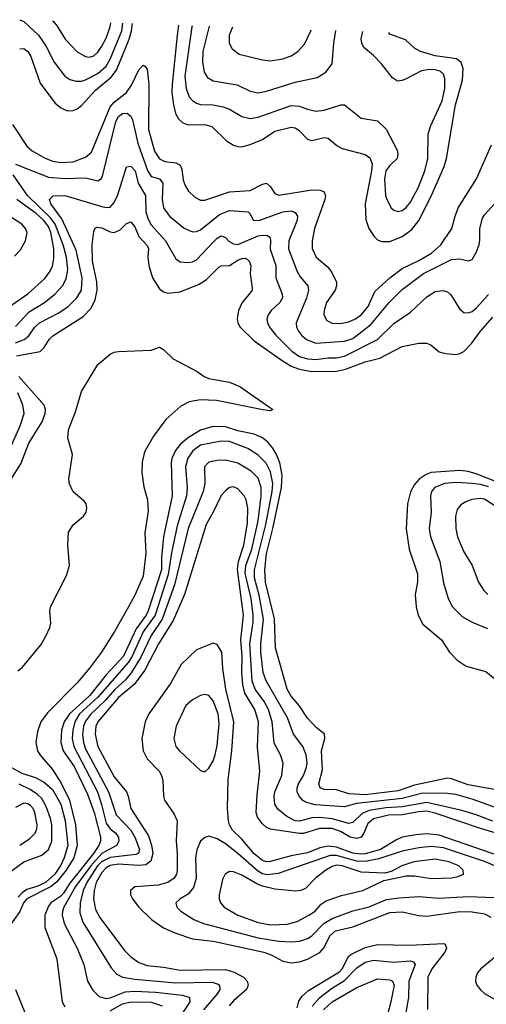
# Model space of a CAD drawing. Header units: inches. Extents: x 1308407 to 1441228, y 959628 to 1036311.
# Tile 689 of 729: x 1414550 to 1416819, y 1025177 to 1029965. Entities that reach past the tile are written whole.
import ezdxf

# ---------------------------------------------------------------- set-up
doc = ezdxf.new("R2010")
doc.units = ezdxf.units.IN
doc.header["$MEASUREMENT"] = 0
doc.layers.add('B4012', color=7, linetype='Continuous')

msp = doc.modelspace()

# ---------------------------------------------------------------- linework, layer by layer
at = {"layer": 'B4012', "color": 5}
for points, elevation in [([(1414550, 1029823.2), (1414570, 1029824.3), (1414590, 1029810.2), (1414605, 1029785), (1414650, 1029655.8), (1414720.5, 1029560.5), (1414750, 1029535.2), (1414782.1, 1029522.1), (1414810, 1029522.5), (1414830, 1029531.6), (1414850, 1029547.4), (1414918.3, 1029621.7), (1414995.5, 1029684.5), (1415020.8, 1029719.2), (1415082.5, 1029870), (1415094, 1029910), (1415098, 1029945.5)], 2620), ([(1414551, 1029964.5), (1414570, 1029956.2), (1414642.1, 1029890), (1414676.8, 1029836.8), (1414718.5, 1029758.5), (1414770.1, 1029690.1), (1414794.3, 1029674.3), (1414825.1, 1029665.1), (1414850, 1029665.5), (1414870, 1029671.6), (1414930, 1029703.4), (1414970, 1029737.8), (1414990, 1029772.1), (1415046, 1029910), (1415051.8, 1029947.1)], 2640), ([(1414709.2, 1029959.1), (1414715, 1029955), (1414733.1, 1029933.1), (1414770.5, 1029870.5), (1414830, 1029807.6), (1414870, 1029786.3), (1414890, 1029783), (1414910, 1029788.1), (1414930, 1029806.2), (1414950, 1029836.6), (1414970, 1029875.2), (1414990.3, 1029930), (1414992.6, 1029949.2)], 2660), ([(1415321.8, 1029937.8), (1415315.2, 1029890), (1415290.9, 1029650), (1415289.8, 1029609.8), (1415298.4, 1029550), (1415307.7, 1029507.7), (1415321.9, 1029481.9), (1415342.8, 1029462.8), (1415370, 1029453.7), (1415450, 1029455), (1415485.1, 1029445.1), (1415555.2, 1029375.2), (1415590, 1029354.8), (1415610, 1029348.8), (1415630, 1029346.9), (1415670, 1029357), (1415730, 1029382.5), (1415790, 1029422.6), (1415870, 1029442.1), (1415890, 1029438.3), (1415907.6, 1029427.6), (1415950, 1029382.9), (1415970, 1029377.4), (1416030, 1029392.4), (1416050, 1029389.3), (1416092.6, 1029352.6), (1416117.7, 1029337.7), (1416230, 1029309.4), (1416252.8, 1029292.8), (1416264, 1029264), (1416261.2, 1029230), (1416229.6, 1029069.6), (1416233.7, 1028993.7), (1416247.5, 1028950), (1416273, 1028910), (1416290, 1028894.5), (1416310, 1028885.5), (1416350, 1028885.9), (1416410, 1028910.1), (1416456.3, 1028943.7), (1416491.3, 1028988.7), (1416550, 1029106.2), (1416613.6, 1029250), (1416624.9, 1029290), (1416668.9, 1029550), (1416702.3, 1029670), (1416706.5, 1029726.5), (1416696.4, 1029756.4), (1416674.6, 1029774.6), (1416569.4, 1029789.4), (1416498.9, 1029810), (1416470, 1029825.4), (1416426.5, 1029866.5), (1416350, 1029893.8), (1416344.2, 1029902.3)], 2620), ([(1415388.7, 1029935.4), (1415386.4, 1029930), (1415353.2, 1029690), (1415358.8, 1029630), (1415374.1, 1029590), (1415390, 1029571.7), (1415410, 1029559.2), (1415430, 1029552.5), (1415490, 1029551.1), (1415540.2, 1029540.2), (1415570.1, 1029530.1), (1415630, 1029494.4), (1415670, 1029484.6), (1415710, 1029490.1), (1415870, 1029547.5), (1415910, 1029544.2), (1415950, 1029528.8), (1415990, 1029520.5), (1416030, 1029525), (1416111.3, 1029551.3), (1416130.1, 1029550.1), (1416210, 1029486), (1416290, 1029472.9), (1416331.7, 1029431.7), (1416385.2, 1029330), (1416388.4, 1029310), (1416384.7, 1029290), (1416350, 1029256.1), (1416330.8, 1029230), (1416324.5, 1029190), (1416329.5, 1029110), (1416335.2, 1029090), (1416356.9, 1029050), (1416370, 1029037.8), (1416390, 1029031.3), (1416410, 1029036.9), (1416430, 1029051.2), (1416450, 1029077.6), (1416488.8, 1029150), (1416520.4, 1029230), (1416533.9, 1029290), (1416536.3, 1029410), (1416549, 1029450), (1416604.5, 1029570), (1416616.4, 1029630), (1416617.9, 1029677.9), (1416610, 1029699.8), (1416594.1, 1029714.1), (1416570, 1029721.3), (1416542.6, 1029722.6), (1416503.7, 1029716.3), (1416430, 1029676.8), (1416410, 1029668.6), (1416386.4, 1029666.4), (1416362.2, 1029682.2), (1416309.8, 1029750), (1416270.9, 1029790.9), (1416223.7, 1029830), (1416213.4, 1029850), (1416211.2, 1029871.2), (1416219.2, 1029906.6)], 2640), ([(1415473.4, 1029932.5), (1415470, 1029926.8), (1415439.9, 1029810), (1415439.1, 1029759.1), (1415446.7, 1029710), (1415463.9, 1029683.9), (1415490, 1029667.9), (1415607.3, 1029647.3), (1415670, 1029616.3), (1415710, 1029609.5), (1415750, 1029616.6), (1415890, 1029660.7), (1415997.1, 1029682.9), (1416038.5, 1029710), (1416069.8, 1029750), (1416077.9, 1029850), (1416087.8, 1029911.2)], 2660), ([(1415585.6, 1029928.6), (1415569.2, 1029890), (1415568.1, 1029850), (1415582.7, 1029822.7), (1415616.7, 1029796.7), (1415730, 1029769.3), (1415770, 1029764.7), (1415830, 1029773.5), (1415870, 1029789.4), (1415902.7, 1029810), (1415935, 1029845), (1415965.4, 1029910), (1415966.6, 1029915.4)], 2680), ([(1414515, 1029455), (1414585.6, 1029350), (1414610, 1029326.8), (1414670, 1029292.7), (1414710, 1029276.6), (1414750.5, 1029270.5), (1414810, 1029274.1), (1414870, 1029295.9), (1414898.8, 1029321.2), (1414990, 1029540.1), (1415010, 1029564.3), (1415069, 1029611), (1415093.1, 1029646.9), (1415130, 1029721.1), (1415150, 1029744), (1415159, 1029739), (1415170, 1029724), (1415178.7, 1029650), (1415176, 1029430), (1415205.4, 1029325.4), (1415230, 1029287.5), (1415255.8, 1029275.8), (1415310, 1029268.4), (1415330, 1029257.5), (1415337.7, 1029237.7), (1415345, 1029185), (1415355.8, 1029155.8), (1415371.2, 1029131.2), (1415401.6, 1029101.6), (1415430, 1029087.6), (1415450, 1029087.1), (1415570, 1029126.9), (1415670, 1029133.4), (1415730, 1029164.1), (1415750, 1029169.4), (1415770, 1029151.6), (1415790, 1029119.7), (1415810, 1029112), (1415970, 1029137.1), (1416010, 1029135.7), (1416028.6, 1029128.6), (1416036.6, 1029110), (1416033.4, 1029090), (1415983.4, 1028950), (1415971.7, 1028890), (1415971.8, 1028851.8), (1415991.3, 1028810), (1416044.9, 1028764.9), (1416062.9, 1028742.9), (1416090.2, 1028690), (1416091, 1028670), (1416083.5, 1028650), (1416042.6, 1028590), (1416031.1, 1028551.1), (1416029.5, 1028529.5), (1416042.7, 1028502.7), (1416069.1, 1028489.1), (1416110, 1028486.6), (1416150, 1028495.7), (1416182.2, 1028510), (1416210, 1028530.1), (1416243.7, 1028570), (1416276.3, 1028643.7), (1416350.5, 1028710), (1416410, 1028754.3), (1416490, 1028793.5), (1416551.9, 1028830), (1416597.6, 1028870), (1416651.2, 1028948.8), (1416666.8, 1029010), (1416682.2, 1029050), (1416770.5, 1029190), (1416843.9, 1029356.1)], 2580), ([(1414530, 1029261.7), (1414690, 1029198.3), (1414770, 1029192.9), (1414870, 1029196.4), (1414930, 1029180.8), (1414947.3, 1029192.7), (1414954.7, 1029210), (1415017.3, 1029470), (1415030, 1029494.3), (1415050, 1029508.4), (1415072, 1029510), (1415090, 1029495.6), (1415098, 1029478), (1415124.4, 1029364.4), (1415171.4, 1029231.4), (1415190, 1029202.8), (1415230.1, 1029190.1), (1415245.4, 1029170), (1415243.6, 1029090), (1415250.1, 1029050), (1415278.9, 1029010), (1415350, 1028950.9), (1415390, 1028933.9), (1415410, 1028934.3), (1415430, 1028942.1), (1415522.1, 1029017.9), (1415570, 1029036.6), (1415660.4, 1029030), (1415670, 1029021.3), (1415684.6, 1028990), (1415690, 1028987.5), (1415717.4, 1028990), (1415830, 1029029.6), (1415870, 1029034.8), (1415890, 1029027.9), (1415900.5, 1029010), (1415899.8, 1028990), (1415858.4, 1028890), (1415856.5, 1028850), (1415899.5, 1028739.5), (1415914.3, 1028714.3), (1415951, 1028671), (1415954.7, 1028650), (1415945.1, 1028610), (1415894.8, 1028490), (1415896.1, 1028470), (1415905, 1028450), (1415920.1, 1028430), (1415944.1, 1028410), (1415990, 1028392.3), (1416130, 1028401.8), (1416170, 1028414.6), (1416257.4, 1028482.6), (1416347, 1028590), (1416410, 1028652.7), (1416514, 1028730), (1416650, 1028798), (1416690, 1028802.3), (1416730, 1028792.2), (1416750, 1028798), (1416770, 1028832.7), (1416784.1, 1028870), (1416788.1, 1028891.9), (1416787.4, 1028950), (1416800.6, 1028999.4), (1416810, 1029016.5), (1416858.2, 1029070)], 2560), ([(1414530, 1028393.6), (1414572.6, 1028410), (1414593.4, 1028426.6), (1414623.9, 1028470), (1414646.4, 1028490), (1414740.7, 1028539.3), (1414786.5, 1028570), (1414828.6, 1028611.4), (1414850.7, 1028650), (1414854.3, 1028710), (1414824, 1028844), (1414755.5, 1028995.5), (1414702.2, 1029070), (1414695, 1029090), (1414712.2, 1029107.8), (1414770, 1029109.5), (1414950, 1029056.3), (1414970, 1029051.5), (1414990, 1029053), (1415010, 1029075.5), (1415027.8, 1029112.2), (1415070, 1029248.4), (1415090, 1029252.6), (1415112, 1029230), (1415126.4, 1029170), (1415161.8, 1029110), (1415163.1, 1029030), (1415174.1, 1028994.1), (1415190, 1028967.5), (1415259.3, 1028890), (1415310, 1028802.3), (1415330, 1028786.7), (1415370, 1028783.5), (1415390, 1028786.7), (1415410, 1028796.3), (1415490, 1028883.5), (1415510, 1028902.8), (1415530, 1028913), (1415550, 1028906.2), (1415567.4, 1028887.4), (1415590, 1028874.2), (1415610, 1028871.6), (1415710, 1028914.2), (1415730, 1028917.6), (1415755, 1028915), (1415766.6, 1028906.6), (1415770, 1028894), (1415768.2, 1028848.2), (1415795.8, 1028770), (1415795.8, 1028710), (1415826.7, 1028630), (1415827.2, 1028612.8), (1415815.2, 1028590), (1415772, 1028550), (1415758.4, 1028530), (1415752.3, 1028507.7), (1415754.5, 1028490), (1415765.2, 1028470), (1415796.2, 1028430), (1415873, 1028353), (1415910, 1028327.5), (1415950, 1028315.8), (1415990, 1028312.4), (1416050, 1028320.3), (1416090, 1028320.1), (1416130, 1028328.3), (1416290, 1028409.6), (1416370, 1028487.9), (1416450, 1028542.7), (1416530, 1028617.4), (1416570, 1028642.7), (1416608.2, 1028648.2), (1416630, 1028640.9), (1416646.7, 1028626.7), (1416690, 1028557), (1416710, 1028541.5), (1416730, 1028539.1), (1416750, 1028546.2), (1416770, 1028561.8), (1416830, 1028629.2)], 2540), ([(1414530, 1028472.3), (1414596, 1028544), (1414670.6, 1028590), (1414721.5, 1028630), (1414758.2, 1028670), (1414776.1, 1028703.9), (1414783.4, 1028750), (1414777.1, 1028810), (1414761.3, 1028870), (1414723, 1028970), (1414700.5, 1029000.5), (1414588.1, 1029110), (1414518.8, 1029210)], 2560), ([(1414510, 1028577.1), (1414590, 1028631.2), (1414673.1, 1028706.9), (1414698.6, 1028741.4), (1414710, 1028766.7), (1414716.3, 1028803.7), (1414715.4, 1028850), (1414700.8, 1028930), (1414690, 1028958.6), (1414665.3, 1028990), (1414630, 1029021.7), (1414536.3, 1029090)], 2580), ([(1414525.6, 1028814.4), (1414554.1, 1028845.9), (1414579, 1028890), (1414587, 1028930), (1414578.5, 1028950), (1414559.9, 1028970), (1414470, 1029029.4)], 2620), ([(1414534, 1028330), (1414649.5, 1028350.5), (1414669.1, 1028370.9), (1414693.2, 1028410), (1414712, 1028428), (1414858.6, 1028521.4), (1414897.4, 1028562.6), (1414917.2, 1028602.8), (1414926.1, 1028650), (1414925, 1028690), (1414904.5, 1028790), (1414902.5, 1028870), (1414910, 1028934.8), (1414915.8, 1028950), (1414924.2, 1028955.8), (1414950, 1028952.7), (1414990, 1028933.1), (1415010, 1028930.5), (1415037.9, 1028942.1), (1415070, 1028973.2), (1415090, 1028981.2), (1415095.8, 1028975.8), (1415110, 1028957.8), (1415129.7, 1028909.7), (1415170, 1028867), (1415175.8, 1028850), (1415172.8, 1028810), (1415178, 1028770), (1415195.9, 1028710), (1415230, 1028655.9), (1415250, 1028641.8), (1415270, 1028635.5), (1415330, 1028640.8), (1415422, 1028678), (1415458.7, 1028701.3), (1415518.1, 1028761.9), (1415530, 1028768.4), (1415570, 1028770.2), (1415610, 1028795.7), (1415630, 1028803.7), (1415650, 1028804.3), (1415665.6, 1028790), (1415673.4, 1028770), (1415671.4, 1028730), (1415680.6, 1028659.4), (1415679.7, 1028650), (1415666, 1028630), (1415632.1, 1028590), (1415614, 1028550), (1415606.8, 1028510), (1415610.7, 1028490), (1415622.5, 1028470), (1415690, 1028402.7), (1415821.1, 1028310), (1415870, 1028280.4), (1415910, 1028264.7), (1415970, 1028253.5), (1416090, 1028255.1), (1416135, 1028265), (1416230, 1028300.3), (1416301, 1028319), (1416410, 1028375.8), (1416490, 1028392.1), (1416530, 1028391.6), (1416550, 1028381.7), (1416590.1, 1028350.1), (1416621.3, 1028341.3), (1416670, 1028337), (1416690, 1028340.8), (1416710, 1028351.4), (1416747.6, 1028390), (1416790.5, 1028450), (1416850, 1028517.7)], 2520), ([(1414541.7, 1026798.2), (1414564.3, 1026815.7), (1414654.1, 1026925.9), (1414679.5, 1026970), (1414695.9, 1027010), (1414701.9, 1027030), (1414696.4, 1027090), (1414700.4, 1027110), (1414777.5, 1027262.5), (1414792.8, 1027310), (1414784.2, 1027410), (1414787.5, 1027472.5), (1414810, 1027508), (1414859.6, 1027550), (1414872.6, 1027570), (1414876.4, 1027590), (1414872.6, 1027610), (1414863, 1027623), (1414809.3, 1027669.3), (1414792.7, 1027707.3), (1414789.1, 1027730), (1414806.7, 1027850), (1414784.2, 1027930), (1414786.9, 1027970), (1414821.3, 1028058.7), (1414850, 1028157.1), (1414930, 1028288.2), (1414990, 1028338), (1415010, 1028348.2), (1415030, 1028351.4), (1415190, 1028358), (1415230, 1028373), (1415250, 1028360.7), (1415296.1, 1028316.1), (1415413.5, 1028253.5), (1415446.8, 1028230), (1415470, 1028220.4), (1415570, 1028202), (1415620.5, 1028180.5), (1415780.7, 1028070), (1415770, 1028062.9), (1415732.9, 1028067.1), (1415506.9, 1028113.1), (1415430, 1028116.4), (1415373.4, 1028106.6), (1415333.8, 1028086.2), (1415260.1, 1028019.9), (1415201, 1027939), (1415157, 1027863), (1415146.3, 1027813.7), (1415143.7, 1027763.7), (1415153.6, 1027693.6), (1415171.3, 1027630), (1415175.5, 1027575.5), (1415159.2, 1027470), (1415163.8, 1027370), (1415150, 1027258.6), (1415111.3, 1027170), (1415078.6, 1027110), (1415010.6, 1026989.4), (1414947.9, 1026890), (1414890, 1026810.8), (1414830, 1026741), (1414685.2, 1026594.8), (1414653.7, 1026550), (1414636.4, 1026503.6), (1414629.2, 1026450), (1414637, 1026410), (1414648.9, 1026388.9), (1414710, 1026318.5), (1414752.2, 1026252.2), (1414792.8, 1026170), (1414820.8, 1026050), (1414830.3, 1025950), (1414812.9, 1025890), (1414775.5, 1025830), (1414730, 1025772.6), (1414703.2, 1025750), (1414584.6, 1025690), (1414567.9, 1025670), (1414551.1, 1025628.9), (1414495, 1025550)], 2480), ([(1414508.5, 1027730), (1414555.5, 1027804.5), (1414595.2, 1027904.8), (1414659.2, 1028010), (1414674.5, 1028050), (1414675, 1028070), (1414668.3, 1028090), (1414545.2, 1028230)], 2520), ([(1414481, 1027830), (1414553.2, 1027990), (1414571.9, 1028050), (1414565.4, 1028090), (1414541.4, 1028150)], 2540), ([(1416870, 1026220.8), (1416810.9, 1026229.1), (1416730, 1026244.2), (1416650, 1026273.9), (1416630, 1026276.4), (1416470, 1026242.1), (1416390, 1026215.5), (1416230, 1026195.9), (1416150, 1026201.2), (1416090, 1026220.1), (1416030, 1026221.2), (1416010.9, 1026230), (1416004.3, 1026250), (1416023.2, 1026316.8), (1416017.9, 1026410), (1416034.2, 1026470), (1416032.4, 1026490), (1415990, 1026524.4), (1415950, 1026568), (1415909.4, 1026630), (1415870, 1026676), (1415851, 1026710), (1415793.3, 1026910), (1415788.3, 1027051.7), (1415744.6, 1027230), (1415742.2, 1027290), (1415750, 1027367.6), (1415781.6, 1027490), (1415823.5, 1027690), (1415825.6, 1027750), (1415814.9, 1027810), (1415799.2, 1027850), (1415780.7, 1027880.7), (1415755.9, 1027910), (1415730, 1027931.6), (1415689.6, 1027949.6), (1415610, 1027964.9), (1415550, 1027984.9), (1415490, 1027986.4), (1415430, 1027968.6), (1415366.3, 1027930), (1415330, 1027899), (1415307.3, 1027870), (1415290.6, 1027830.6), (1415287, 1027810), (1415291.5, 1027650), (1415249, 1027450), (1415239.4, 1027350), (1415238.9, 1027290), (1415175.4, 1027090), (1415165.7, 1027070), (1415116.7, 1027003.3), (1415054.2, 1026870), (1414970, 1026779.5), (1414890, 1026677), (1414791.8, 1026590), (1414767.1, 1026550), (1414754, 1026510), (1414750.9, 1026450), (1414761.9, 1026410), (1414814.2, 1026334.2), (1414879.1, 1026199.1), (1414911.6, 1026110), (1414943, 1025990), (1414942.4, 1025970), (1414934.2, 1025950), (1414908.5, 1025910), (1414794.4, 1025765.6), (1414763, 1025717), (1414750, 1025702.8), (1414702.2, 1025670), (1414690, 1025654.8), (1414672.1, 1025610), (1414673, 1025550), (1414730, 1025398), (1414756, 1025190), (1414770, 1025164.2)], 2520), ([(1416890, 1026125.1), (1416750, 1026175.4), (1416670, 1026196.6), (1416630, 1026201.4), (1416510, 1026204.6), (1416410, 1026178.7), (1416187, 1026153), (1416130, 1026136.6), (1415987.4, 1026147.4), (1415940.3, 1026160.3), (1415925.2, 1026170), (1415908.6, 1026190), (1415899.3, 1026210), (1415898.5, 1026230), (1415905.7, 1026250), (1415930.4, 1026290), (1415945, 1026330), (1415947.5, 1026350), (1415942.6, 1026390), (1415926.3, 1026430), (1415882, 1026490), (1415852.6, 1026570), (1415748, 1026750), (1415734.2, 1026790), (1415722.7, 1026890), (1415721.8, 1026930), (1415734.8, 1027050), (1415713.7, 1027166.3), (1415692.3, 1027250), (1415691.2, 1027290), (1415746.7, 1027510), (1415777.4, 1027670), (1415780.7, 1027710), (1415770, 1027766.3), (1415747.7, 1027807.7), (1415710, 1027847.8), (1415659, 1027879), (1415570, 1027913.5), (1415530, 1027915.3), (1415430, 1027895.7), (1415391.3, 1027868.7), (1415366.9, 1027833.1), (1415356.3, 1027790), (1415364.3, 1027690), (1415361.1, 1027650), (1415316.5, 1027503.5), (1415287.8, 1027372.2), (1415272.2, 1027267.8), (1415208.8, 1027070), (1415150, 1026988.3), (1415097.5, 1026870), (1415079.3, 1026840.7), (1414930.3, 1026670), (1414840.7, 1026590), (1414817.7, 1026550), (1414807.7, 1026510), (1414805.7, 1026470), (1414812.7, 1026430), (1414927.9, 1026210), (1414948.4, 1026148.4), (1414970, 1026057.6), (1414990, 1026030.8), (1415017.8, 1026010), (1415031.1, 1025988.9), (1415032.1, 1025970), (1415020.4, 1025950), (1414950, 1025910), (1414895.6, 1025850), (1414822.1, 1025750), (1414764.3, 1025650), (1414757.7, 1025630), (1414757.2, 1025610), (1414766.6, 1025570), (1414830.2, 1025449.8), (1414861.2, 1025370), (1414880.2, 1025290), (1414906.2, 1025246.2), (1414935.9, 1025215.9), (1414970, 1025206.2), (1414990, 1025209), (1415062.9, 1025237.1), (1415110, 1025241.6), (1415210, 1025236.1), (1415341.1, 1025221.1), (1415372.7, 1025212.7), (1415376.5, 1025210), (1415377.4, 1025190), (1415339.1, 1025130)], 2540), ([(1416850, 1026067.8), (1416770, 1026098.7), (1416699.9, 1026119.9), (1416530, 1026159.1), (1416410, 1026138), (1416330, 1026132.9), (1416250, 1026119.7), (1416215.2, 1026104.8), (1416170, 1026060.7), (1416150, 1026055.8), (1416070, 1026079), (1416010, 1026085.6), (1415970, 1026083.4), (1415910, 1026067.8), (1415890, 1026069.6), (1415849.1, 1026090), (1415805.9, 1026125.9), (1415790.4, 1026150.4), (1415786.7, 1026190), (1415790.4, 1026210), (1415824.6, 1026290), (1415831.2, 1026350), (1415818.6, 1026390), (1415786.7, 1026446.8), (1415778.3, 1026550), (1415759.3, 1026610), (1415738.2, 1026650), (1415695.3, 1026710), (1415680.2, 1026750), (1415669.5, 1026930), (1415684.6, 1027035.3), (1415685.6, 1027070), (1415675.8, 1027150), (1415647.2, 1027272.8), (1415649.2, 1027310), (1415678.2, 1027390), (1415710, 1027527.9), (1415724.4, 1027650), (1415724.7, 1027690), (1415710, 1027735.2), (1415676, 1027770), (1415610, 1027808), (1415550, 1027823.4), (1415510, 1027821.9), (1415470, 1027812.5), (1415447.9, 1027790), (1415450.1, 1027710.1), (1415442.5, 1027670), (1415369, 1027491), (1415302.5, 1027217.4), (1415242.7, 1027050), (1415189, 1026970), (1415137.8, 1026862.2), (1415091.7, 1026788.3), (1415064.7, 1026755.3), (1415011.9, 1026708.1), (1414965.6, 1026654.4), (1414893.7, 1026586.3), (1414870, 1026553.7), (1414860.4, 1026530), (1414856.2, 1026490), (1414861, 1026450), (1414870, 1026419.8), (1414982.7, 1026210), (1415018.5, 1026098.5), (1415090, 1026024.7), (1415109.4, 1025990), (1415132.3, 1025930), (1415127.7, 1025912.3), (1415114.9, 1025905.1), (1414990, 1025890.3), (1414948.1, 1025870), (1414929.2, 1025850), (1414876.1, 1025770), (1414858.3, 1025730), (1414843.6, 1025670), (1414842.1, 1025622.1), (1414856.7, 1025576.7), (1414994.8, 1025354.8), (1415023.1, 1025323.1), (1415049.3, 1025309.3), (1415110, 1025299.2), (1415310, 1025281.4), (1415485.3, 1025285.3), (1415515.5, 1025275.5), (1415522.3, 1025270), (1415523.7, 1025250), (1415512.4, 1025230), (1415444, 1025150)], 2560), ([(1416861, 1027721), (1416770, 1027757), (1416730, 1027768.3), (1416690, 1027773.1), (1416550, 1027762.8), (1416526.4, 1027753.6), (1416491.6, 1027730), (1416470, 1027704.7), (1416449.6, 1027669.6), (1416436.3, 1027610), (1416428.8, 1027488.8), (1416443.9, 1027390), (1416484.4, 1027270), (1416483.5, 1027230), (1416473.1, 1027170), (1416478.3, 1027110), (1416487, 1027070), (1416510, 1027024.9), (1416600.9, 1026950), (1416639.6, 1026890), (1416676.9, 1026850), (1416721, 1026821), (1416816.1, 1026796.1), (1416860.2, 1026760.2)], 2520), ([(1416910, 1025996.2), (1416790, 1026031.3), (1416570, 1026106.5), (1416530, 1026115.8), (1416490, 1026113.5), (1416410, 1026099.2), (1416343.9, 1026096.1), (1416270, 1026078.9), (1416243.6, 1026056.4), (1416223.9, 1026010), (1416210.1, 1025990), (1416190, 1025982.9), (1416156.6, 1025990), (1416110, 1026017.1), (1416070, 1026031.7), (1416007.7, 1026032.3), (1415930, 1026008.4), (1415910, 1026007.2), (1415770, 1026028), (1415750, 1026037.3), (1415730, 1026054.5), (1415706.6, 1026086.6), (1415700.5, 1026110), (1415704.2, 1026195.8), (1415717.4, 1026310), (1415707, 1026427), (1415710.6, 1026550), (1415693.9, 1026610), (1415644.7, 1026690), (1415634.6, 1026730), (1415629.5, 1026790), (1415631.2, 1026870), (1415625.6, 1026950), (1415637.9, 1027070), (1415608.7, 1027291.3), (1415613.9, 1027330), (1415640.7, 1027410), (1415657.9, 1027517.9), (1415659.1, 1027590), (1415651.9, 1027630), (1415641.5, 1027650), (1415610, 1027682.8), (1415590, 1027692.8), (1415570, 1027689.8), (1415550, 1027674.6), (1415530, 1027650.7), (1415491.5, 1027570), (1415456.2, 1027510), (1415351, 1027169), (1415296, 1027044), (1415224.6, 1026930), (1415158.8, 1026801.2), (1415107.4, 1026732.6), (1415030, 1026669.5), (1414930.1, 1026550), (1414920.1, 1026530), (1414916.4, 1026490), (1414930.1, 1026430), (1415010, 1026283.5), (1415069.7, 1026209.7), (1415078.3, 1026190), (1415091.3, 1026130), (1415176.2, 1025996.2), (1415191.1, 1025951.1), (1415196.7, 1025910), (1415187, 1025873), (1415164.2, 1025855.8), (1415130, 1025852.1), (1415030, 1025858.2), (1414990, 1025851.6), (1414970, 1025840.4), (1414950, 1025818.8), (1414922.6, 1025770), (1414912.1, 1025730), (1414909.7, 1025689.7), (1414918.9, 1025638.9), (1414939.7, 1025599.7), (1415059.3, 1025439.3), (1415090, 1025408.8), (1415130, 1025381.2), (1415170, 1025366.7), (1415250, 1025358), (1415330, 1025342.8), (1415550, 1025345.8), (1415593.6, 1025333.5), (1415638.6, 1025310), (1415656.4, 1025290), (1415661.4, 1025270), (1415653.6, 1025250), (1415590, 1025194.8), (1415568.4, 1025170)], 2580), ([(1416830, 1027692.8), (1416790, 1027704.5), (1416751.3, 1027708.7), (1416670, 1027713.9), (1416616.3, 1027710), (1416567.8, 1027690), (1416553, 1027670), (1416548.3, 1027650), (1416550.7, 1027570), (1416540.9, 1027490), (1416547.9, 1027450), (1416592.5, 1027330), (1416610, 1027227.3), (1416632.8, 1027150), (1416654.7, 1027110), (1416702.1, 1027062.1), (1416750, 1027035.9), (1416824, 1027004)], 2540), ([(1416890, 1027581.3), (1416810, 1027633.7), (1416790, 1027637.1), (1416748, 1027632), (1416719.1, 1027620.9), (1416694.8, 1027605.2), (1416677.6, 1027582.4), (1416669.4, 1027550), (1416670.8, 1027490), (1416679.1, 1027450), (1416710, 1027377.4), (1416750.2, 1027310), (1416781.6, 1027230), (1416807.2, 1027190), (1416825.8, 1027170)], 2560), ([(1416890, 1025895.9), (1416590, 1025999), (1416530, 1026005.4), (1416478.2, 1026001.8), (1416410, 1025989.2), (1416382.4, 1025977.6), (1416304.4, 1025930), (1416230, 1025908.8), (1416210, 1025907.1), (1416170, 1025912.5), (1416090, 1025941.2), (1416050, 1025945.7), (1416010, 1025937.3), (1415950, 1025914), (1415870, 1025899.9), (1415770, 1025871), (1415750, 1025870.3), (1415730, 1025876.8), (1415690, 1025908.4), (1415630, 1025979.7), (1415584.7, 1026024.7), (1415570.3, 1026050), (1415565, 1026070), (1415560.5, 1026130), (1415563.2, 1026270), (1415582, 1026410), (1415590.5, 1026550), (1415552.2, 1026710), (1415538.6, 1026810), (1415533.5, 1026890), (1415510, 1026927.4), (1415490, 1026933.1), (1415410, 1026900.8), (1415335.4, 1026830), (1415282.9, 1026737), (1415178.6, 1026590), (1415160.1, 1026550), (1415144, 1026470), (1415150.9, 1026410), (1415170.1, 1026370), (1415227.9, 1026310), (1415240.1, 1026290), (1415245.9, 1026265.9), (1415249, 1026190), (1415254.8, 1026170), (1415301.9, 1026101.9), (1415315.9, 1026070), (1415311, 1025970), (1415316.2, 1025910), (1415315.6, 1025830), (1415312, 1025810), (1415301, 1025790), (1415270.1, 1025769.9), (1415223.6, 1025756.4), (1415110, 1025748.9), (1415088.4, 1025730), (1415089.4, 1025710), (1415097.8, 1025690), (1415128.7, 1025650), (1415191, 1025590), (1415249.7, 1025549.7), (1415304.3, 1025524.3), (1415390, 1025494.9), (1415490, 1025483.8), (1415736.9, 1025430), (1415776.3, 1025416.3), (1415830, 1025387.3), (1415870, 1025378.8), (1415910, 1025384.5), (1415950, 1025396.6), (1416010, 1025429.6), (1416030, 1025453.1), (1416058.4, 1025510), (1416085.8, 1025534.2), (1416170, 1025554.4), (1416350, 1025624.1), (1416410, 1025626.1), (1416490, 1025609.3), (1416530, 1025605.8), (1416690, 1025627.9), (1416750, 1025626.6), (1416810, 1025617.1), (1416840.8, 1025600.8)], 2620), ([(1414490, 1026340.5), (1414560.8, 1026300.8), (1414630, 1026278.8), (1414670, 1026255), (1414710, 1026221.5), (1414750.3, 1026150), (1414770.8, 1026070), (1414783.9, 1025950), (1414766.7, 1025890), (1414750, 1025853.6), (1414720.2, 1025810), (1414674.8, 1025770), (1414634.2, 1025750), (1414585.3, 1025734.7), (1414561.5, 1025718.5), (1414542.1, 1025697.9)], 2460), ([(1414477.5, 1025802.5), (1414569.8, 1025870), (1414657.2, 1025902.8), (1414689.9, 1025930.1), (1414706.7, 1025970), (1414706.2, 1026050), (1414700.3, 1026080.3), (1414678.8, 1026138.7), (1414657.1, 1026177.1), (1414636.9, 1026196.9), (1414601.1, 1026221.1), (1414548, 1026248)], 2460), ([(1414550, 1025951.1), (1414598, 1025982), (1414625.4, 1026010), (1414633.1, 1026030), (1414634.6, 1026050), (1414623.7, 1026110), (1414615, 1026130), (1414603.1, 1026143.1), (1414590, 1026152), (1414570, 1026154.8), (1414530, 1026134.6)], 2480), ([(1416930, 1025821), (1416810, 1025870.8), (1416610, 1025938.7), (1416550, 1025943.9), (1416490, 1025938), (1416410, 1025921.5), (1416296.2, 1025883.8), (1416230, 1025871.3), (1416190, 1025873.2), (1416090, 1025901.3), (1416059.1, 1025900.9), (1415807.5, 1025812.5), (1415753.9, 1025806.1), (1415730, 1025812.1), (1415706.1, 1025826.1), (1415610, 1025910.8), (1415550, 1025956.7), (1415510, 1025982.2), (1415470, 1025995.3), (1415450, 1025988.4), (1415430, 1025969.7), (1415411.2, 1025928.8), (1415404.8, 1025890), (1415408, 1025790), (1415394.6, 1025745.4), (1415370, 1025712.2), (1415330.3, 1025690), (1415308.8, 1025670), (1415314.3, 1025650), (1415333.8, 1025630), (1415396.1, 1025590), (1415444.2, 1025570), (1415710, 1025499.7), (1415810, 1025484.2), (1415870, 1025481.5), (1415910, 1025484.7), (1415950, 1025496.9), (1415970, 1025510.7), (1416028.4, 1025570), (1416070, 1025594.5), (1416170, 1025632.1), (1416250, 1025650.9), (1416333.1, 1025686.9), (1416395.7, 1025695.7), (1416490, 1025701.5), (1416590, 1025692.8), (1416730, 1025702.2), (1416856.6, 1025696.6)], 2640), ([(1415899.3, 1025160.7), (1415908.1, 1025191.9), (1415923.7, 1025216.3), (1415955.1, 1025244.9), (1416104.4, 1025335.6), (1416117.7, 1025350), (1416149.1, 1025410), (1416160.9, 1025419.1), (1416230, 1025452.9), (1416290, 1025467.5), (1416445.3, 1025465.3), (1416610, 1025473.2), (1416618.3, 1025470), (1416625.9, 1025450), (1416616.8, 1025430), (1416554.2, 1025350), (1416533.8, 1025310), (1416532.4, 1025152.4)], 2580), ([(1416865.8, 1025410), (1416792.8, 1025350), (1416775.5, 1025330), (1416767.6, 1025310), (1416766.8, 1025290), (1416773.2, 1025270), (1416790, 1025247.1), (1416810.3, 1025230), (1416873.5, 1025193.5)], 2620), ([(1415971.9, 1025168.1), (1416009, 1025210), (1416065.9, 1025254.1), (1416130, 1025292.8), (1416190, 1025354.5), (1416230, 1025381.6), (1416270, 1025392), (1416370, 1025382.9), (1416448.9, 1025388.9), (1416464.2, 1025384.2), (1416473, 1025370), (1416442.4, 1025290), (1416440.3, 1025210), (1416426.3, 1025130)], 2560), ([(1416027.6, 1025150), (1416070, 1025189.3), (1416190, 1025259.1), (1416290, 1025300.5), (1416350, 1025296.9), (1416363.2, 1025290), (1416370.8, 1025270), (1416355.3, 1025190), (1416328.3, 1025090)], 2540), ([(1414530.5, 1025250), (1414579, 1025130)], 2480), ([(1414990, 1025145.9), (1415050, 1025179.1), (1415090, 1025189.5), (1415190, 1025188.2), (1415243, 1025170)], 2520)]:
    msp.add_lwpolyline(points, dxfattribs=dict(at, elevation=elevation))
for points, elevation in [([(1415450, 1026684), (1415430, 1026679.1), (1415390, 1026658), (1415358, 1026630), (1415311, 1026530), (1415298.9, 1026470), (1415309.2, 1026430), (1415326.5, 1026410), (1415430, 1026314), (1415450, 1026307.3), (1415470, 1026324.9), (1415490, 1026360.4), (1415499.9, 1026390), (1415510, 1026434.8), (1415520.7, 1026540.7), (1415514.9, 1026590), (1415490, 1026653), (1415470, 1026678.9)], 2640), ([(1416570, 1025882.3), (1416466.4, 1025870), (1416408.5, 1025850), (1416356.7, 1025823.3), (1416324.7, 1025815.3), (1416210, 1025819.5), (1416118.5, 1025850), (1416090, 1025853.1), (1416070, 1025847.7), (1416039.3, 1025830), (1415989.1, 1025790), (1415940, 1025740), (1415917.3, 1025730), (1415892.8, 1025727.2), (1415790, 1025737.1), (1415730, 1025751.2), (1415702.6, 1025762.6), (1415630, 1025805.6), (1415590, 1025821.3), (1415570, 1025822.8), (1415549.4, 1025810.6), (1415536.1, 1025783.9), (1415519.8, 1025710), (1415519.7, 1025690), (1415526.2, 1025670), (1415543.9, 1025650), (1415610.2, 1025610), (1415710, 1025575.1), (1415770, 1025564), (1415850, 1025567.4), (1415899.4, 1025580.6), (1415956.4, 1025610), (1415986.2, 1025630), (1416015.4, 1025664.6), (1416039.9, 1025680.1), (1416114.5, 1025705.5), (1416218, 1025730), (1416321.4, 1025778.6), (1416430, 1025802), (1416470, 1025801.8), (1416551.1, 1025788.9), (1416650, 1025792.8), (1416681.4, 1025798.6), (1416707.6, 1025810), (1416707.1, 1025830), (1416685.7, 1025850), (1416636, 1025870)], 2660)]:
    msp.add_lwpolyline(points, close=True, dxfattribs=dict(at, elevation=elevation))

doc.saveas('drawing.dxf')
